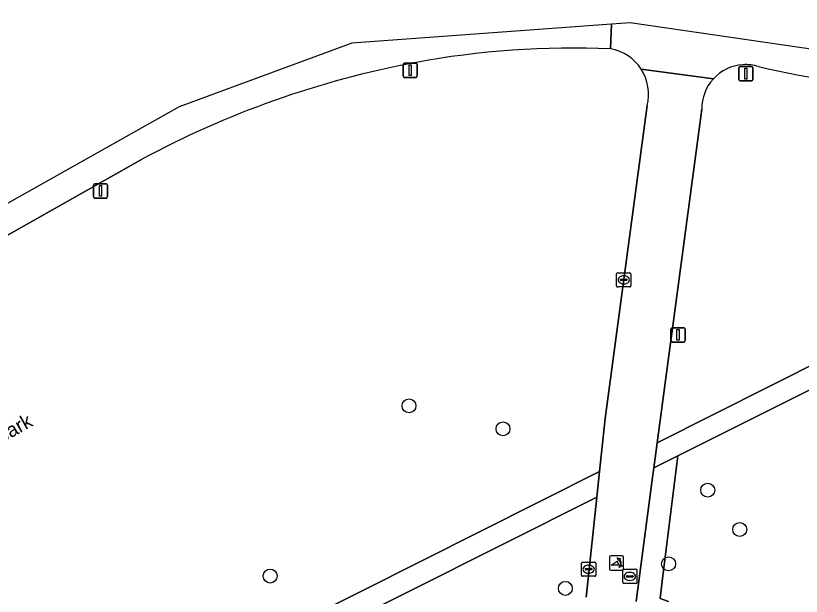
# Model space of a CAD drawing. Extents: x 157793 to 159380, y 380877 to 382313.
# Drawn here: x 158660.3 to 158715.3, y 381847.6 to 381888.2 of the extents above; entities that cross this region are included whole.
import ezdxf

# ---------------------------------------------------------------- set-up
doc = ezdxf.new("R2010")
doc.units = 0
for name, color, linetype in [('IMGEO_Boom', 7, 'Continuous'), ('IMGEO_Fietspad_gesloten', 7, 'Continuous'), ('IMGEO_Groenvoorziening', 7, 'Continuous'), ('IMGEO_Kolk', 7, 'Continuous'), ('IMGEO_Lichtmast', 7, 'Continuous'), ('IMGEO_Openbare_ruimte_label', 7, 'Continuous'), ('IMGEO_Poller', 7, 'Continuous'), ('IMGEO_Rioolput', 7, 'Continuous'), ('IMGEO_Voetpad_halfverhard', 7, 'Continuous'), ('IMGEO_Voetpad_open', 7, 'Continuous')]:
    doc.layers.add(name, color=color, linetype=linetype)

msp = doc.modelspace()

# ---------------------------------------------------------------- linework, layer by layer
at = {"layer": 'IMGEO_Boom'}
for centre in [(158687.829, 381860.898), (158694.409, 381859.29), (158708.74, 381854.991), (158710.979, 381852.246), (158706.002, 381849.841), (158678.107, 381848.985), (158698.773, 381848.12)]:
    msp.add_circle(centre, 0.489, dxfattribs=at)
at = {"layer": 'IMGEO_Fietspad_gesloten'}
for points in [[(158818.926, 381970.156), (158818.839, 381970.471), (158810.346, 381939.992), (158799.381, 381916.828), (158780.958, 381897.186), (158759.536, 381887.05), (158735.352, 381883.031), (158703.315, 381887.715), (158701.997, 381887.618)], [(158701.997, 381887.618), (158683.831, 381886.274), (158671.744, 381881.825), (158615.679, 381850.317), (158611.261, 381847.545), (158612.338, 381845.762), (158621.55, 381851.148), (158623.17, 381852.096), (158632.404, 381857.423), (158669.098, 381878.137)], [(158701.997, 381887.618), (158701.944, 381885.884)], [(158701.944, 381885.884), (158701.997, 381887.618)], [(158709.135, 381883.788), (158704.085, 381884.461)], [(158704.085, 381884.461), (158709.135, 381883.788)], [(158704.498, 381881.924), (158701.564, 381860.012), (158701.172, 381856.292), (158700.984, 381854.513), (158700.311, 381848.146), (158700.221, 381847.504)], [(158703.733, 381847.212), (158704.858, 381855.711), (158704.972, 381856.563), (158705.207, 381858.316), (158708.331, 381881.654)]]:
    msp.add_lwpolyline(points, dxfattribs=at)
for centre, radius, start, end in [((158699.298, 381825.791), 60.151, 87.479, 100.59358), ((158701.385, 381882.72), 3.213, 32.8068, 79.9738), ((158700.4, 381820.175), 65.874, 100.63711, 118.37067), ((158711.391, 381881.718), 3.062, 93.7213, 137.4538), ((158711.393, 381881.736), 3.043, 72.511, 93.7953), ((158701.383, 381882.719), 3.215, 345.6836, 32.8086), ((158742.469, 382023.036), 141.646, 257.70556, 266.64702), ((158711.392, 381881.719), 3.061, 137.4878, 181.2237)]:
    msp.add_arc(centre, radius, start, end, dxfattribs=at)
at = {"layer": 'IMGEO_Groenvoorziening'}
for points in [[(158701.564, 381860.012), (158704.498, 381881.924)], [(158708.331, 381881.654), (158705.207, 381858.316), (158733.004, 381872.292)], [(158669.098, 381878.137), (158632.404, 381857.423), (158632.492, 381857.165), (158632.68, 381856.37), (158632.749, 381855.557), (158632.699, 381854.743), (158632.53, 381853.944), (158632.508, 381853.754), (158632.35, 381853.036), (158632.077, 381852.354), (158631.698, 381851.725), (158631.22, 381851.167), (158630.659, 381850.693), (158630.028, 381850.317), (158622.337, 381846.258), (158619.012, 381822.962)], [(158716.178, 381862.166), (158706.642, 381857.397), (158705.587, 381848.822), (158705.403, 381847.417), (158706.003, 381847.207)], [(158626.135, 381818.603), (158701.172, 381856.292), (158701.564, 381860.012)], [(158700.221, 381847.504), (158700.311, 381848.146), (158700.984, 381854.513), (158628.032, 381817.913)]]:
    msp.add_lwpolyline(points, dxfattribs=at)
for centre, radius, start, end in [((158699.298, 381825.791), 60.151, 87.479, 100.59358), ((158701.385, 381882.72), 3.213, 32.8068, 79.9738), ((158700.4, 381820.175), 65.874, 100.63711, 118.37067), ((158711.391, 381881.718), 3.062, 93.7213, 137.4538), ((158711.393, 381881.736), 3.043, 72.511, 93.7953), ((158701.383, 381882.719), 3.215, 345.6836, 32.8086), ((158742.469, 382023.036), 141.646, 257.70556, 266.64702), ((158711.392, 381881.719), 3.061, 137.4878, 181.2237)]:
    msp.add_arc(centre, radius, start, end, dxfattribs=at)
at = {"layer": 'IMGEO_Kolk'}
for p, q in [((158702.362, 381869.29), (158702.362, 381870.142)), ((158702.437, 381870.216), (158703.289, 381870.216)), ((158702.85, 381869.996), (158702.875, 381869.996)), ((158703.363, 381870.142), (158703.363, 381869.29)), ((158702.621, 381869.71), (158702.621, 381869.722)), ((158703.059, 381869.673), (158702.661, 381869.673)), ((158702.664, 381869.759), (158703.062, 381869.759)), ((158702.873, 381869.436), (158702.848, 381869.436)), ((158703.105, 381869.722), (158703.105, 381869.71)), ((158703.289, 381869.216), (158702.437, 381869.216)), ((158699.904, 381849.039), (158699.904, 381849.891)), ((158699.979, 381849.965), (158700.831, 381849.965)), ((158700.163, 381849.459), (158700.163, 381849.471)), ((158700.206, 381849.508), (158700.604, 381849.508)), ((158700.392, 381849.745), (158700.417, 381849.745)), ((158700.647, 381849.471), (158700.647, 381849.459)), ((158700.905, 381849.891), (158700.905, 381849.039)), ((158700.831, 381848.965), (158699.979, 381848.965)), ((158700.601, 381849.422), (158700.203, 381849.422)), ((158700.415, 381849.185), (158700.39, 381849.185))]:
    msp.add_line(p, q, dxfattribs=at)
for points in [[(158702.362, 381869.29), (158702.362, 381870.142)], [(158702.437, 381870.216), (158703.289, 381870.216)], [(158703.363, 381870.142), (158703.363, 381869.29)], [(158703.289, 381869.216), (158702.437, 381869.216)], [(158699.904, 381849.039), (158699.904, 381849.891)], [(158699.979, 381849.965), (158700.831, 381849.965)], [(158700.905, 381849.891), (158700.905, 381849.039)], [(158700.831, 381848.965), (158699.979, 381848.965)]]:
    msp.add_lwpolyline(points, dxfattribs=at)
for centre, radius, start, end in [((158702.439, 381870.14), 0.0765, 91.552, 178.448), ((158702.439, 381870.14), 0.0765, 91.552, 178.448), ((158703.287, 381870.14), 0.0765, 1.552, 88.448), ((158703.287, 381870.14), 0.0765, 1.552, 88.448), ((158702.439, 381869.292), 0.0765, 181.552, 268.448), ((158702.439, 381869.292), 0.0765, 181.552, 268.448), ((158702.661, 381869.719), 0.0403, 85.8775, 175.7526), ((158702.658, 381869.709), 0.0366, 178.938, 274.7102), ((158703.062, 381869.716), 0.043, 264.8664, 352.4533), ((158703.066, 381869.721), 0.0386, 1.7309, 96.639), ((158703.287, 381869.292), 0.0765, 271.552, 358.448), ((158703.287, 381869.292), 0.0765, 271.552, 358.448), ((158699.981, 381849.889), 0.0765, 91.552, 178.448), ((158699.981, 381849.889), 0.0765, 91.552, 178.448), ((158700.203, 381849.468), 0.0403, 85.8775, 175.7526), ((158700.608, 381849.47), 0.0386, 1.7309, 96.639), ((158700.829, 381849.889), 0.0765, 1.552, 88.448), ((158700.829, 381849.889), 0.0765, 1.552, 88.448), ((158699.981, 381849.041), 0.0765, 181.552, 268.448), ((158699.981, 381849.041), 0.0765, 181.552, 268.448), ((158700.2, 381849.458), 0.0366, 178.938, 274.7102), ((158700.604, 381849.465), 0.043, 264.8664, 352.4533), ((158700.829, 381849.041), 0.0765, 271.552, 358.448), ((158700.829, 381849.041), 0.0765, 271.552, 358.448)]:
    msp.add_arc(centre, radius, start, end, dxfattribs=at)
for centre, major_axis, ratio, start_param, end_param in [((158702.849, 381869.716), (-0.387, 0.002), 0.722429, 4.712389, 7.853982), ((158702.874, 381869.716), (-0.39, 0.002), 0.717154, 1.570796, 4.712389), ((158700.391, 381849.465), (-0.387, 0.002), 0.722429, 4.712389, 7.853982), ((158700.416, 381849.465), (-0.39, 0.002), 0.717154, 1.570796, 4.712389)]:
    msp.add_ellipse(centre, major_axis=major_axis, ratio=ratio, start_param=start_param, end_param=end_param, dxfattribs=at)
at = {"layer": 'IMGEO_Lichtmast'}
for p, q in [((158687.412, 381883.988), (158687.412, 381884.788)), ((158687.412, 381884.788), (158687.412, 381883.988)), ((158687.512, 381884.888), (158688.302, 381884.888)), ((158688.302, 381884.888), (158687.512, 381884.888)), ((158688.402, 381884.788), (158688.402, 381883.988)), ((158688.402, 381883.988), (158688.402, 381884.788)), ((158710.918, 381883.748), (158710.918, 381884.548)), ((158710.918, 381884.548), (158710.918, 381883.748)), ((158711.018, 381884.648), (158711.808, 381884.648)), ((158711.808, 381884.648), (158711.018, 381884.648)), ((158711.908, 381884.548), (158711.908, 381883.748)), ((158711.908, 381883.748), (158711.908, 381884.548)), ((158688.302, 381883.888), (158687.512, 381883.888)), ((158687.512, 381883.888), (158688.302, 381883.888)), ((158711.808, 381883.648), (158711.018, 381883.648)), ((158711.018, 381883.648), (158711.808, 381883.648)), ((158665.829, 381876.443), (158666.619, 381876.443)), ((158666.619, 381876.443), (158665.829, 381876.443)), ((158665.729, 381875.543), (158665.729, 381876.343)), ((158665.729, 381876.343), (158665.729, 381875.543)), ((158666.719, 381876.343), (158666.719, 381875.543)), ((158666.719, 381875.543), (158666.719, 381876.343)), ((158666.619, 381875.443), (158665.829, 381875.443)), ((158665.829, 381875.443), (158666.619, 381875.443)), ((158706.17, 381865.464), (158706.17, 381866.264)), ((158706.17, 381866.264), (158706.17, 381865.464)), ((158706.27, 381866.364), (158707.06, 381866.364)), ((158707.06, 381866.364), (158706.27, 381866.364)), ((158707.16, 381866.264), (158707.16, 381865.464)), ((158707.16, 381865.464), (158707.16, 381866.264)), ((158707.06, 381865.364), (158706.27, 381865.364)), ((158706.27, 381865.364), (158707.06, 381865.364))]:
    msp.add_line(p, q, dxfattribs=at)
for points in [[(158687.832, 381884.763), (158687.982, 381884.763), (158687.982, 381884.013), (158687.832, 381884.013), (158687.832, 381884.763)], [(158711.338, 381884.523), (158711.488, 381884.523), (158711.488, 381883.773), (158711.338, 381883.773), (158711.338, 381884.523)], [(158666.149, 381876.318), (158666.299, 381876.318), (158666.299, 381875.568), (158666.149, 381875.568), (158666.149, 381876.318)], [(158706.59, 381866.239), (158706.74, 381866.239), (158706.74, 381865.489), (158706.59, 381865.489), (158706.59, 381866.239)]]:
    msp.add_lwpolyline(points, dxfattribs=at)
for centre, start, end in [((158687.512, 381884.788), 90, 180), ((158687.512, 381884.788), 90, 180), ((158688.302, 381884.788), 0, 90), ((158688.302, 381884.788), 360, 90), ((158711.018, 381884.548), 90, 180), ((158711.018, 381884.548), 90, 180), ((158711.808, 381884.548), 0, 90), ((158711.808, 381884.548), 360, 90), ((158687.512, 381883.988), 180, 270), ((158687.512, 381883.988), 180, 270), ((158688.302, 381883.988), 270, 0), ((158688.302, 381883.988), 270, 0), ((158711.018, 381883.748), 180, 270), ((158711.018, 381883.748), 180, 270), ((158711.808, 381883.748), 270, 0), ((158711.808, 381883.748), 270, 0), ((158665.829, 381876.343), 90, 180), ((158665.829, 381876.343), 90, 180), ((158666.619, 381876.343), 0, 90), ((158666.619, 381876.343), 360, 90), ((158665.829, 381875.543), 180, 270), ((158665.829, 381875.543), 180, 270), ((158666.619, 381875.543), 270, 0), ((158666.619, 381875.543), 270, 0), ((158706.27, 381866.264), 90, 180), ((158706.27, 381866.264), 90, 180), ((158707.06, 381866.264), 0, 90), ((158707.06, 381866.264), 360, 90), ((158706.27, 381865.464), 180, 270), ((158706.27, 381865.464), 180, 270), ((158707.06, 381865.464), 270, 0), ((158707.06, 381865.464), 270, 0)]:
    msp.add_arc(centre, 0.1, start, end, dxfattribs=at)
at = {"layer": 'IMGEO_Poller'}
for p, q in [((158701.854, 381850.297), (158701.854, 381849.49)), ((158701.854, 381850.297), (158701.854, 381849.49)), ((158702.756, 381850.392), (158701.948, 381850.392)), ((158702.756, 381850.392), (158701.948, 381850.392)), ((158702.85, 381849.49), (158702.85, 381850.297)), ((158702.85, 381849.49), (158702.85, 381850.297)), ((158701.948, 381849.395), (158702.756, 381849.395)), ((158701.948, 381849.395), (158702.756, 381849.395))]:
    msp.add_line(p, q, dxfattribs=at)
for points in [[(158702.489, 381849.748), (158701.976, 381849.748), (158702.406, 381850.023)], [(158702.533, 381850.121), (158702.521, 381850.048), (158702.396, 381850.253)], [(158702.396, 381850.253), (158702.627, 381850.187), (158702.556, 381850.155)], [(158702.549, 381849.576), (158702.615, 381849.807), (158702.645, 381849.739)], [(158702.681, 381849.712), (158702.753, 381849.701), (158702.549, 381849.576)]]:
    msp.add_lwpolyline(points, dxfattribs=at)
for centre, radius, start, end in [((158701.948, 381850.297), 0.0946, 90, 180), ((158701.948, 381850.297), 0.0946, 90, 180), ((158702.161, 381849.798), 0.332, 351.3247, 42.4854), ((158702.175, 381849.808), 0.476, 351.7527, 41.1691), ((158702.175, 381849.808), 0.516, 349.3569, 42.2912), ((158702.756, 381850.297), 0.0946, 0, 90), ((158702.756, 381850.297), 0.0946, 0, 90), ((158701.948, 381849.49), 0.0946, 180, 270), ((158701.948, 381849.49), 0.0946, 180, 270), ((158702.756, 381849.49), 0.0946, 270, 0), ((158702.756, 381849.49), 0.0946, 270, 0)]:
    msp.add_arc(centre, radius, start, end, dxfattribs=at)
at = {"layer": 'IMGEO_Rioolput'}
for p, q in [((158702.789, 381848.532), (158702.789, 381849.384)), ((158702.864, 381849.458), (158703.716, 381849.458)), ((158703.048, 381848.952), (158703.048, 381848.964)), ((158703.486, 381848.915), (158703.088, 381848.915)), ((158703.091, 381849.001), (158703.489, 381849.001)), ((158703.277, 381849.238), (158703.302, 381849.238)), ((158703.532, 381848.964), (158703.532, 381848.952)), ((158703.79, 381849.384), (158703.79, 381848.532)), ((158703.716, 381848.458), (158702.864, 381848.458)), ((158703.3, 381848.678), (158703.275, 381848.678))]:
    msp.add_line(p, q, dxfattribs=at)
for points in [[(158702.789, 381848.532), (158702.789, 381849.384)], [(158702.864, 381849.458), (158703.716, 381849.458)], [(158703.79, 381849.384), (158703.79, 381848.532)], [(158703.716, 381848.458), (158702.864, 381848.458)]]:
    msp.add_lwpolyline(points, dxfattribs=at)
for centre, radius, start, end in [((158702.866, 381849.382), 0.0765, 91.552, 178.448), ((158702.866, 381849.382), 0.0765, 91.552, 178.448), ((158703.088, 381848.961), 0.0403, 85.8775, 175.7526), ((158703.085, 381848.951), 0.0366, 178.938, 274.7102), ((158703.489, 381848.958), 0.043, 264.8664, 352.4533), ((158703.493, 381848.963), 0.0386, 1.7309, 96.639), ((158703.714, 381849.382), 0.0765, 1.552, 88.448), ((158703.714, 381849.382), 0.0765, 1.552, 88.448), ((158702.866, 381848.534), 0.0765, 181.552, 268.448), ((158702.866, 381848.534), 0.0765, 181.552, 268.448), ((158703.714, 381848.534), 0.0765, 271.552, 358.448), ((158703.714, 381848.534), 0.0765, 271.552, 358.448)]:
    msp.add_arc(centre, radius, start, end, dxfattribs=at)
for centre, major_axis, ratio, start_param, end_param in [((158703.276, 381848.958), (-0.387, 0.002), 0.722429, 4.712389, 7.853982), ((158703.301, 381848.958), (-0.39, 0.002), 0.717154, 1.570796, 4.712389)]:
    msp.add_ellipse(centre, major_axis=major_axis, ratio=ratio, start_param=start_param, end_param=end_param, dxfattribs=at)
at = {"layer": 'IMGEO_Voetpad_halfverhard'}
for points in [[(158733.004, 381872.292), (158705.207, 381858.316), (158704.972, 381856.563), (158706.642, 381857.397), (158716.178, 381862.166), (158720.88, 381864.533), (158727.734, 381867.977), (158734.298, 381871.275)], [(158700.984, 381854.513), (158701.172, 381856.292), (158626.135, 381818.603)], [(158628.032, 381817.913), (158700.984, 381854.513)]]:
    msp.add_lwpolyline(points, dxfattribs=at)
at = {"layer": 'IMGEO_Voetpad_open'}
msp.add_lwpolyline([(158706.003, 381847.207), (158705.403, 381847.417), (158705.587, 381848.822), (158706.642, 381857.397), (158704.972, 381856.563), (158704.858, 381855.711), (158703.733, 381847.212)], dxfattribs=at)

# ---------------------------------------------------------------- texts
at = {"layer": 'IMGEO_Openbare_ruimte_label'}
msp.add_text('Nelson Mandelapark', height=1, rotation=29.4607, dxfattribs=at).set_placement((158650.885, 381853.499))

doc.saveas('drawing.dxf')
